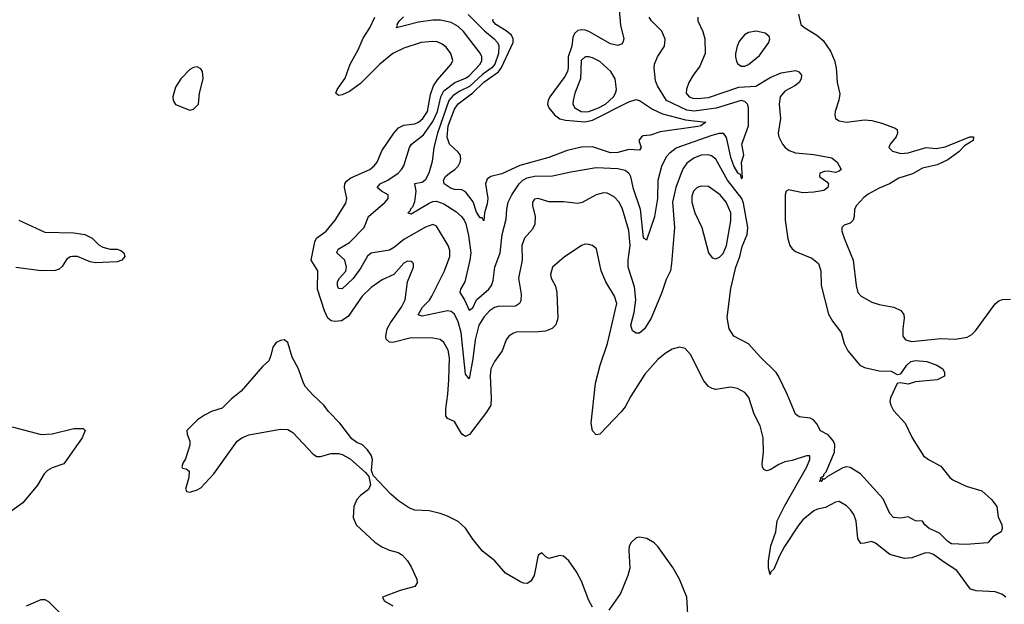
# Model space of a CAD drawing. Header units: inches. Extents: x 1173000 to 1307049, y 522583 to 678455.
# Tile 263 of 617: x 1261692 to 1267121, y 530991 to 534216. Entities that reach past the tile are written whole.
import ezdxf

# ---------------------------------------------------------------- set-up
doc = ezdxf.new("R2010")
doc.units = ezdxf.units.IN
doc.header["$MEASUREMENT"] = 0
doc.layers.add('B2563', color=7, linetype='Continuous')

msp = doc.modelspace()

# ---------------------------------------------------------------- linework, layer by layer
at = {"layer": 'B2563', "color": 5}
for points, elevation in [([(1264165.2, 534245.2), (1264254, 534154), (1264308.4, 534110), (1264325.4, 534090), (1264332.7, 534072.7), (1264332.1, 534030), (1264312.3, 533970), (1264294.9, 533950), (1264244.6, 533915.4), (1264172.3, 533847.7), (1264117.8, 533822.2), (1264082.3, 533797.7), (1264058, 533770), (1263995.2, 533590), (1263975.9, 533510), (1263965.8, 533434.2), (1263947.5, 533370), (1263927.7, 533330), (1263910, 533318), (1263868.7, 533310), (1263875.4, 533270), (1263869.4, 533210.6), (1263858.1, 533181.9), (1263846.4, 533170), (1263842.6, 533157.4), (1263832.7, 533150), (1263850, 533144.2), (1263950, 533203.9), (1263970, 533212.3), (1263990, 533214.3), (1264030, 533200.4), (1264097, 533157), (1264128.1, 533130), (1264142.3, 533110), (1264151.4, 533090), (1264166.1, 533026.1), (1264178.5, 532930), (1264174.1, 532890), (1264145.7, 532770), (1264121.9, 532730), (1264118.3, 532710), (1264144.8, 532670), (1264170, 532614.2), (1264190, 532625.6), (1264209.8, 532670.2), (1264278, 532730), (1264293.4, 532750), (1264302.2, 532777.8), (1264311.6, 532850), (1264340.1, 532930), (1264351.8, 533030), (1264374.6, 533114.6), (1264377.7, 533170), (1264385.5, 533210), (1264405.7, 533250), (1264445.5, 533310), (1264465.7, 533330), (1264490, 533343.9), (1264530, 533352.1), (1264630, 533354.4), (1264730, 533376.5), (1264870, 533399.6), (1264990, 533394.1), (1265030, 533385.8), (1265050, 533369.8), (1265059.3, 533350), (1265073.1, 533290), (1265112.2, 533170), (1265130, 533012.7), (1265150, 533002), (1265194.4, 533130), (1265210.4, 533229.6), (1265211.6, 533330), (1265232.3, 533407.7), (1265258.8, 533461.2), (1265277.6, 533482.4), (1265311.7, 533508.3), (1265510, 533578.8), (1265550, 533589.9), (1265570, 533589.8), (1265586.1, 533566.1), (1265610, 533458), (1265630, 533405.1), (1265650, 533371.6), (1265663.9, 533363.9), (1265670, 533339.3), (1265677.1, 533342.9), (1265671.4, 533428.6), (1265684.2, 533470), (1265674, 533530), (1265710.3, 533630), (1265710.3, 533729.7), (1265704.6, 533750), (1265690, 533763.6), (1265670, 533770.1), (1265532.5, 533727.5), (1265410, 533710.8), (1265370, 533717.2), (1265257.8, 533770), (1265207.6, 533850), (1265198, 533878), (1265189.4, 533950), (1265191.7, 533970), (1265208.1, 534010), (1265247.9, 534070), (1265251.3, 534108.7), (1265232, 534152), (1265174.9, 534210), (1265163.1, 534230)], 740), ([(1264996.8, 534270), (1265005, 534185), (1265023.2, 534110), (1265017.4, 534090), (1265010, 534081.3), (1264990, 534073.1), (1264950, 534082.1), (1264830, 534151), (1264810, 534157.3), (1264790, 534159.3), (1264770, 534155.3), (1264750, 534139.4), (1264742.1, 534117.9), (1264736.1, 534070), (1264715.9, 534010), (1264716.6, 533950), (1264712.2, 533930), (1264697.7, 533902.3), (1264614.4, 533790), (1264605.1, 533770), (1264602.5, 533750), (1264608.7, 533730), (1264640.8, 533690), (1264669.5, 533669.5), (1264701.8, 533661.8), (1264810, 533651.5), (1264850, 533662.2), (1265050, 533762.3), (1265090, 533775), (1265110, 533770.2), (1265181.7, 533721.7), (1265235.5, 533695.5), (1265362.6, 533662.6), (1265475.3, 533650), (1265446.7, 533630), (1265430, 533625.8), (1265223.2, 533596.8), (1265170, 533579.1), (1265130, 533575.8), (1265119.5, 533570), (1265105.5, 533550), (1265117.6, 533510), (1265110, 533496), (1265050, 533499.9), (1264990, 533483.1), (1264950, 533480.9), (1264850, 533515.2), (1264790, 533512.1), (1264710, 533493.9), (1264610, 533456.4), (1264448.9, 533411.1), (1264350, 533365.6), (1264290, 533351.3), (1264270, 533335.3), (1264259.2, 533310), (1264273.2, 533230), (1264270, 533200.7), (1264254.5, 533150), (1264250, 533106), (1264242, 533122), (1264230, 533122.4), (1264210, 533153.7), (1264191.7, 533211.7), (1264150, 533265.7), (1264130, 533277.3), (1264090, 533278.6), (1264070, 533284.2), (1264031.4, 533310), (1264028.5, 533330), (1264039.4, 533350), (1264060.8, 533370), (1264091.3, 533388.7), (1264110, 533408.2), (1264120.9, 533430), (1264124.7, 533450), (1264121, 533470), (1264110, 533485.6), (1264062, 533530), (1264048.6, 533568.6), (1264055.1, 533630), (1264090, 533722.7), (1264110, 533751.3), (1264190, 533811.8), (1264250, 533871.3), (1264331.8, 533928.2), (1264348.4, 533951.6), (1264412.3, 534090), (1264413, 534110), (1264403.5, 534130), (1264374.4, 534154.4), (1264317.9, 534190), (1264300.7, 534210), (1264302, 534218)], 720), ([(1265985.3, 534245.3), (1265999.3, 534190), (1266021.6, 534170), (1266087, 534130), (1266121.4, 534101.4), (1266162.3, 534042.3), (1266185, 533990), (1266194.3, 533950), (1266199.2, 533870), (1266213.5, 533806.5), (1266209.1, 533770.9), (1266188.5, 533710), (1266186.4, 533690), (1266190.6, 533670), (1266210, 533657.6), (1266250, 533650.3), (1266350, 533662.6), (1266390, 533660.3), (1266445.7, 533645.7), (1266518, 533618), (1266530.3, 533610.3), (1266531.6, 533590), (1266524.6, 533570), (1266491.8, 533530), (1266483.7, 533510), (1266504.9, 533490), (1266550, 533478.3), (1266590, 533481.9), (1266690, 533510.8), (1266744.4, 533504.4), (1266794.2, 533514.2), (1266930, 533568.7), (1266950.5, 533570), (1266948.7, 533550), (1266900.4, 533519.6), (1266870, 533486), (1266810, 533442.1), (1266750, 533415), (1266670, 533396.6), (1266614.6, 533365.4), (1266539, 533341), (1266487, 533310), (1266430, 533285.8), (1266370, 533253.3), (1266345.6, 533234.4), (1266305.4, 533190), (1266294, 533170), (1266292.6, 533130), (1266286.8, 533110), (1266270, 533093.8), (1266237.2, 533082.8), (1266224.6, 533070), (1266225.5, 533050), (1266237.6, 533010), (1266287.8, 532890), (1266303.6, 532750), (1266313.7, 532710), (1266330.5, 532690), (1266390, 532658.5), (1266430, 532645.4), (1266510.9, 532630.9), (1266550.9, 532610.9), (1266565.8, 532590), (1266569.2, 532570), (1266560.7, 532510), (1266560.3, 532470), (1266575.5, 532450), (1266610, 532441.5), (1266770, 532457.5), (1266850, 532454.3), (1266915.1, 532464.9), (1266940.6, 532479.4), (1266960.9, 532499.1), (1267070, 532648.9), (1267090, 532664.7), (1267110, 532672.6), (1267154.8, 532674.8)], 780), ([(1267129, 531030), (1267107, 531047), (1267070, 531060.4), (1266966.2, 531066.2), (1266934.9, 531074.9), (1266858.3, 531178.3), (1266784.4, 531224.4), (1266730, 531265.3), (1266710, 531273.6), (1266685.5, 531274.5), (1266610, 531246.6), (1266570, 531243.2), (1266490, 531265.8), (1266410, 531327.6), (1266390, 531338), (1266350, 531327.7), (1266330, 531327.2), (1266313.7, 531353.7), (1266303.2, 531450), (1266290, 531486.3), (1266272.7, 531512.7), (1266250, 531534.7), (1266210, 531558), (1266190, 531554.3), (1266134.9, 531525.1), (1266090, 531515.9), (1266070, 531507), (1266010, 531457.8), (1265986.9, 531430), (1265908.3, 531310), (1265881.1, 531258.9), (1265850, 531185.1), (1265833.7, 531170), (1265830, 531155.3), (1265820.3, 531190), (1265820.2, 531230), (1265832.9, 531312.9), (1265860.9, 531390), (1265868.5, 531451.5), (1265908, 531532), (1266032.5, 531750), (1266047.8, 531790), (1266049.2, 531809.2), (1266030.8, 531810.8), (1265950, 531784.8), (1265910, 531777.6), (1265877.3, 531762.7), (1265830, 531732.3), (1265810, 531727), (1265794.5, 531734.5), (1265786.7, 531746.7), (1265785.3, 531765.3), (1265793.3, 531830), (1265791.9, 531910), (1265775, 531975), (1265740.6, 532040.6), (1265712.5, 532132.5), (1265690, 532158.7), (1265650, 532182), (1265610, 532188), (1265530, 532176.4), (1265510, 532181.1), (1265490, 532193), (1265463.9, 532223.9), (1265390, 532369.3), (1265361.3, 532401.3), (1265330, 532409.6), (1265290, 532398), (1265250, 532374), (1265210, 532341.5), (1265139.3, 532260.7), (1265061.4, 532138.6), (1265030, 532080.9), (1265007.5, 532052.5), (1264890.3, 531930), (1264870, 531926.6), (1264850, 531948.2), (1264842, 531990), (1264867.3, 532210), (1264891.4, 532310), (1264932.1, 532430), (1264983.9, 532650), (1264972.2, 532690), (1264923.5, 532770), (1264898.7, 532830), (1264871.4, 532951.4), (1264850, 532969.3), (1264830, 532975.1), (1264810, 532977), (1264790, 532969.5), (1264693.3, 532906.7), (1264630.4, 532850), (1264618.3, 532810), (1264622.3, 532790), (1264646.2, 532746.2), (1264653.6, 532710), (1264658.4, 532570), (1264648, 532532), (1264627.6, 532512.4), (1264590, 532498.4), (1264550, 532493.4), (1264430, 532491.8), (1264410, 532485.1), (1264388.8, 532470), (1264374.9, 532450), (1264351.8, 532390), (1264309.4, 532330.6), (1264290.1, 532289.9), (1264286.4, 532253.6), (1264291.7, 532128.3), (1264289.3, 532090), (1264266.2, 532050), (1264171.9, 531928.1), (1264150, 531916.1), (1264129.5, 531929.5), (1264090, 531998.9), (1264050, 532016.2), (1264041.7, 532030), (1264040.8, 532070), (1264052.8, 532150), (1264058.4, 532230), (1264060.7, 532350), (1264053.7, 532393.7), (1264030, 532435.4), (1264010, 532452.1), (1263970, 532459.8), (1263850, 532460.2), (1263750, 532434.7), (1263730, 532437), (1263712.8, 532452.8), (1263709.7, 532470), (1263717, 532510), (1263736.1, 532543.9), (1263797.8, 532630), (1263817.8, 532670), (1263829.8, 532770.2), (1263864, 532850), (1263862.4, 532870), (1263856.8, 532876.8), (1263850, 532882.4), (1263830, 532883.1), (1263810, 532872.9), (1263754.9, 532810), (1263690, 532780.4), (1263630, 532739.3), (1263580.6, 532690), (1263502.2, 532577.8), (1263465.5, 532554.5), (1263430, 532550.4), (1263410, 532554.6), (1263391, 532570), (1263372.5, 532610), (1263333.8, 532730), (1263335, 532830), (1263298.6, 532890), (1263319.8, 532990), (1263328.6, 533010), (1263381, 533050), (1263430.9, 533110), (1263490, 533203), (1263495.5, 533230), (1263482.4, 533290), (1263484.7, 533310), (1263494.1, 533325.9), (1263517.5, 533342.5), (1263621.5, 533390), (1263646.4, 533410), (1263662.2, 533430), (1263687.9, 533492.1), (1263754.5, 533590), (1263780.9, 533619.1), (1263810, 533633.9), (1263870, 533640.8), (1263890, 533650.1), (1263914.5, 533670), (1263939.8, 533710), (1263957.2, 533802.8), (1263973.6, 533850), (1263995.7, 533884.3), (1264070.9, 533970), (1264079.8, 533990), (1264069.8, 534030), (1264043.5, 534063.5), (1264021.3, 534081.3), (1263993.1, 534093.1), (1263970, 534096), (1263904.9, 534090), (1263810, 534059.4), (1263749, 534030), (1263678, 533970), (1263570, 533862.8), (1263510, 533819.7), (1263470, 533800.7), (1263450, 533797.2), (1263434, 533810), (1263442.7, 533830), (1263486, 533894), (1263513.8, 533970), (1263557.2, 534050), (1263585.4, 534114.6), (1263622, 534170), (1263650.7, 534230)], 780), ([(1265430.6, 534230), (1265430.7, 534209.3), (1265458.9, 534150), (1265470.2, 534110.2), (1265472, 534030), (1265441.4, 533958.6), (1265404.4, 533910), (1265380.8, 533870), (1265367.8, 533832.2), (1265367.3, 533810), (1265382.3, 533790), (1265402.7, 533782.7), (1265430, 533780.4), (1265490, 533786.4), (1265657, 533843), (1265750, 533849.2), (1265830, 533897), (1265890, 533922.6), (1265970, 533934.9), (1265988.5, 533928.5), (1265997.4, 533917.4), (1266001.6, 533910), (1266000.4, 533890), (1265990.2, 533869.8), (1265964.9, 533850), (1265910, 533820.9), (1265885.6, 533790), (1265878.5, 533750), (1265886.8, 533670), (1265874.4, 533590), (1265878, 533570), (1265897.3, 533530), (1265912.9, 533510), (1265933.8, 533493.8), (1265970, 533480.7), (1266070, 533472.8), (1266170, 533453.8), (1266199.7, 533430), (1266220.5, 533390), (1266210, 533379.5), (1266190, 533372.8), (1266150, 533380.5), (1266130, 533379.1), (1266103.8, 533370), (1266101.6, 533350), (1266142, 533322), (1266150.6, 533310), (1266148, 533290), (1266126.3, 533273.7), (1266070, 533263.5), (1266010, 533260.7), (1265930, 533278), (1265918, 533270), (1265913.1, 533250), (1265913, 533110), (1265927.2, 533007.2), (1265938.5, 532970), (1265950, 532951.6), (1265970, 532937.2), (1266059.5, 532899.5), (1266095.8, 532870), (1266108.9, 532830), (1266110.3, 532750), (1266151, 532591), (1266172.8, 532552.8), (1266221.6, 532490), (1266238.4, 532430), (1266257.6, 532390), (1266324.6, 532310), (1266350, 532297.7), (1266430, 532278), (1266496.8, 532276.8), (1266530, 532258.9), (1266550, 532262.8), (1266583.4, 532310), (1266606, 532330), (1266630, 532335.5), (1266693.4, 532330), (1266748.2, 532310), (1266782, 532290), (1266790.8, 532270), (1266790.8, 532250), (1266750.8, 532230), (1266630, 532217.6), (1266590, 532205.3), (1266547.2, 532212.8), (1266530, 532208.5), (1266492.4, 532130), (1266490.2, 532110), (1266494.2, 532090), (1266510, 532059.5), (1266574.6, 531990), (1266613.1, 531910), (1266675.5, 531810), (1266702, 531790), (1266770, 531753), (1266820.4, 531690), (1266836.7, 531676.7), (1266910, 531642.6), (1266996.5, 531616.5), (1267050.6, 531570), (1267078.8, 531530), (1267087.1, 531472.9), (1267106.5, 531430), (1267109.1, 531410), (1267102.6, 531390), (1267057.4, 531362.6), (1267030, 531329.5), (1266910, 531320.4), (1266830, 531325.1), (1266810, 531338), (1266763, 531383), (1266706, 531410), (1266682.7, 531430), (1266669.4, 531449.4), (1266630, 531452.3), (1266590, 531474), (1266550, 531465.7), (1266510, 531469.8), (1266490, 531491.8), (1266452.4, 531572.4), (1266328, 531710), (1266270, 531745.5), (1266250, 531749.1), (1266230, 531743.7), (1266144.8, 531695.2), (1266130, 531682), (1266120.4, 531680.4), (1266114, 531686), (1266118.8, 531678.8), (1266110, 531668), (1266099, 531670), (1266107, 531673), (1266109.8, 531690), (1266123, 531697), (1266127.5, 531710), (1266138.7, 531721.3), (1266183.4, 531830), (1266186, 531870), (1266177.9, 531890), (1266150, 531926.5), (1266107.7, 531947.7), (1266086.5, 531986.5), (1266068.7, 532008.7), (1266050, 532018.5), (1265990, 532025.3), (1265970, 532039.6), (1265923.7, 532150), (1265875.7, 532250), (1265861.8, 532270), (1265775.2, 532355.2), (1265710, 532427.2), (1265630, 532469.6), (1265603.1, 532510), (1265593.2, 532573.2), (1265612.5, 532732.5), (1265640.5, 532850), (1265661.8, 532910), (1265674.8, 532965.2), (1265702.9, 533030), (1265706.9, 533070), (1265683.2, 533203.2), (1265673.9, 533230), (1265594.5, 533330), (1265530, 533446.8), (1265505.5, 533465.5), (1265488, 533470), (1265450, 533468.7), (1265407.9, 533452.1), (1265370, 533423.4), (1265350, 533394.8), (1265339.3, 533370), (1265309.1, 533290), (1265290.6, 533210), (1265302, 533070), (1265286.4, 532870), (1265279.3, 532830), (1265256.5, 532783.5), (1265232.1, 532710), (1265173.4, 532570), (1265136.6, 532510), (1265110, 532486), (1265090, 532486.6), (1265070, 532499.8), (1265061.3, 532530), (1265080.1, 532599.9), (1265089.6, 532670), (1265081.7, 532741.7), (1265046.8, 532850), (1265045.8, 532890), (1265057.9, 532970), (1265050, 533053.3), (1265016.2, 533170), (1264997.5, 533210), (1264970, 533238.9), (1264930, 533258), (1264910, 533259.8), (1264870, 533248.9), (1264792.5, 533207.5), (1264770, 533201.5), (1264690, 533210.6), (1264610, 533211.6), (1264550, 533229.7), (1264530, 533226), (1264519.6, 533210), (1264519.2, 533190), (1264533.5, 533130), (1264532.9, 533087.1), (1264519.8, 533060.2), (1264475.6, 533010), (1264459.8, 532970), (1264462.3, 532890), (1264442, 532790), (1264457.4, 532702.6), (1264454.8, 532665.2), (1264446.7, 532650), (1264424.7, 532635.3), (1264330, 532634.6), (1264310, 532628.4), (1264281.8, 532610), (1264250, 532575), (1264223.6, 532530), (1264202.3, 532450), (1264190, 532345.2), (1264170, 532235.1), (1264150, 532260.9), (1264126.7, 532490), (1264109.2, 532549.2), (1264090, 532591.4), (1264070, 532606.4), (1264050, 532609.3), (1263910, 532581.1), (1263888, 532588), (1263912.4, 532630), (1263951, 532669), (1263964.3, 532690), (1264033.7, 532830), (1264064, 532910), (1264062.9, 532942.9), (1264054.8, 532970), (1263990, 533076.9), (1263970, 533086.2), (1263930, 533071.4), (1263810, 533003.6), (1263758.7, 532961.3), (1263730, 532945.1), (1263630, 532927.4), (1263609, 532911), (1263573.6, 532846.4), (1263530, 532788.7), (1263470, 532730.9), (1263450, 532733.3), (1263444.1, 532750), (1263443.9, 532770), (1263455.9, 532790), (1263490.8, 532829.2), (1263493.3, 532850), (1263485, 532890), (1263439.5, 532930), (1263448.1, 532950), (1263510, 532986.8), (1263591.4, 533068.6), (1263614.7, 533130), (1263707, 533210), (1263722.8, 533230), (1263723.5, 533250), (1263687.2, 533270), (1263663.6, 533290), (1263679.6, 533310), (1263721.4, 533330), (1263778.2, 533370), (1263797.3, 533390), (1263809, 533410), (1263841.7, 533510), (1263851.5, 533528.5), (1263918.6, 533581.4), (1263970, 533653.3), (1263994.8, 533710), (1264014.2, 533790), (1264030, 533822.7), (1264091, 533869), (1264150, 533893.4), (1264170, 533906.5), (1264230.4, 533970), (1264239.3, 533990), (1264239.3, 534010), (1264231.1, 534031.1), (1264138.9, 534150), (1264110, 534178.8), (1264070, 534199.3), (1264012.8, 534212.8), (1263970, 534212.8), (1263890, 534201.7), (1263769.6, 534170), (1263775.1, 534184.9), (1263772.8, 534190), (1263785.7, 534210), (1263807.8, 534232.2)], 760), ([(1261686.7, 533110), (1261830, 533043.8), (1261990, 533040.6), (1262051.6, 533031.6), (1262091.2, 533011.2), (1262130, 532971.8), (1262150, 532960.1), (1262189.8, 532950.2), (1262230, 532949.4), (1262250, 532943), (1262266.2, 532930), (1262271.1, 532910), (1262254.7, 532890), (1262230, 532879.9), (1262110, 532875.4), (1262080.5, 532880.5), (1262010, 532908.7), (1261982.8, 532910), (1261970, 532907.4), (1261950, 532892.4), (1261925.5, 532854.5), (1261910, 532839.8), (1261887.2, 532832.8), (1261810, 532831.1), (1261670, 532848.1)], 780), ([(1264850, 530974.5), (1264830, 531012.3), (1264790, 531119.3), (1264762, 531170), (1264718.7, 531230), (1264690, 531256.3), (1264670, 531259.7), (1264610, 531244.5), (1264592, 531252), (1264570, 531275.3), (1264550, 531262), (1264528.7, 531150), (1264510, 531118), (1264490, 531106.6), (1264470, 531107), (1264450, 531116.2), (1264370, 531163.6), (1264311.5, 531230), (1264244.2, 531284.2), (1264190.7, 531350.7), (1264150, 531411.3), (1264110, 531448.4), (1264050, 531478), (1264010, 531491), (1263950, 531505.7), (1263870, 531511.1), (1263841.2, 531521.2), (1263781, 531561), (1263737.8, 531597.8), (1263641.5, 531701.5), (1263632, 531730), (1263636.9, 531790), (1263630, 531814), (1263610, 531844), (1263582, 531870), (1263550, 531882.7), (1263523.8, 531903.8), (1263456.2, 531990), (1263394.7, 532054.7), (1263369.6, 532090), (1263310, 532144.7), (1263268.4, 532190), (1263257.4, 532210), (1263229.6, 532290), (1263193.6, 532353.6), (1263170, 532436), (1263150, 532449.5), (1263130, 532447), (1263105.5, 532434.5), (1263087.7, 532410), (1263077.3, 532362.7), (1263065.4, 532334.6), (1263030, 532302), (1262912.6, 532167.4), (1262858, 532122), (1262807.7, 532072.3), (1262750, 532054.5), (1262710, 532035.1), (1262671.6, 532008.4), (1262613.4, 531950), (1262615.5, 531930), (1262630.4, 531890), (1262630.4, 531869.6), (1262605.8, 531794.2), (1262591.3, 531770), (1262586, 531750), (1262590, 531742), (1262610, 531738), (1262625.4, 531725.4), (1262623.8, 531690), (1262605.7, 531625.7), (1262613.4, 531613.4), (1262630, 531610.5), (1262670, 531622.6), (1262690, 531634), (1262761.6, 531710), (1262891.8, 531890), (1262916, 531910), (1262954.7, 531925.3), (1263130, 531956.5), (1263170, 531955.8), (1263198.5, 531938.5), (1263310, 531819.5), (1263330, 531807), (1263350, 531805.7), (1263410, 531822), (1263450, 531822.4), (1263470, 531817.6), (1263513.7, 531793.7), (1263598.7, 531718.7), (1263616.8, 531696.8), (1263626.4, 531650), (1263615.6, 531624.4), (1263570, 531591.5), (1263550.4, 531570), (1263533.7, 531530), (1263530.4, 531470), (1263546.4, 531430), (1263650, 531334.4), (1263687.9, 531307.9), (1263730, 531290.4), (1263777.7, 531277.7), (1263802.9, 531262.9), (1263830, 531230.7), (1263850, 531197.3), (1263882, 531130), (1263884, 531110), (1263870.3, 531089.7), (1263790, 531067.6), (1263691.3, 531030), (1263701, 531010), (1263750, 530981.8)], 820), ([(1261650, 531970.2), (1261810, 531927.4), (1261870, 531931.8), (1261990, 531961.3), (1262041.4, 531961.4), (1262052.4, 531950), (1262036.9, 531910), (1261934.6, 531765.4), (1261870, 531743.9), (1261846, 531730), (1261826.5, 531710), (1261790, 531648.7), (1261709.5, 531550.5), (1261630, 531493.7)], 780), ([(1265375.8, 530935.8), (1265369.6, 531030), (1265329.6, 531130), (1265293.4, 531193.4), (1265210, 531309.4), (1265190, 531329.5), (1265150, 531354), (1265110, 531362), (1265090, 531358), (1265062, 531330), (1265053, 531310), (1265050.4, 531290), (1265055.3, 531190), (1265045.3, 531150), (1265003.6, 531050), (1264940.5, 530959.5)], 820), ([(1261730, 530982), (1261810, 531017.6), (1261830, 531017.2), (1261850, 531007.1), (1261910, 530947.1)], 780)]:
    msp.add_lwpolyline(points, dxfattribs=dict(at, elevation=elevation))
for points, elevation in [([(1265751.9, 534151.9), (1265710, 534144.5), (1265687.7, 534132.3), (1265660.4, 534099.6), (1265647.2, 534070), (1265638, 534030), (1265637.6, 534010), (1265644.3, 533984.3), (1265651.5, 533971.5), (1265670, 533959.5), (1265690, 533958.9), (1265710, 533967.8), (1265770, 534017.8), (1265823, 534090), (1265827.3, 534110), (1265823.3, 534123.3), (1265801.4, 534141.4)], 780), ([(1264810, 534011.7), (1264788.1, 533990), (1264783.5, 533890), (1264752.4, 533810), (1264742.7, 533770), (1264742.2, 533750), (1264752.1, 533730), (1264787.6, 533710), (1264810, 533707.3), (1264830, 533710.1), (1264883.7, 533730), (1264922.6, 533750), (1264965.2, 533790), (1264977.3, 533810), (1264981.9, 533830), (1264975.9, 533890), (1264952, 533930), (1264890, 533984.2), (1264850, 534005.8), (1264830, 534011.6)], 740), ([(1262670, 533955.1), (1262650, 533952), (1262630, 533940.9), (1262580.5, 533890), (1262550, 533844), (1262535.5, 533790), (1262538, 533770), (1262550, 533747.3), (1262630, 533717.3), (1262650, 533722), (1262678, 533750), (1262683.6, 533810), (1262702.9, 533890), (1262699.3, 533930), (1262690, 533944)], 820), ([(1265450, 533298), (1265427.2, 533290), (1265407.3, 533270), (1265397.1, 533242.9), (1265397.3, 533210), (1265415.1, 533150), (1265453.7, 533070), (1265489.4, 532929.4), (1265510, 532902), (1265530, 532897.3), (1265550, 532905.2), (1265570, 532926.9), (1265588.6, 532970), (1265613.2, 533106.8), (1265612.1, 533150), (1265587.5, 533210), (1265553.7, 533250), (1265490, 533295)], 780)]:
    msp.add_lwpolyline(points, close=True, dxfattribs=dict(at, elevation=elevation))

doc.saveas('drawing.dxf')
